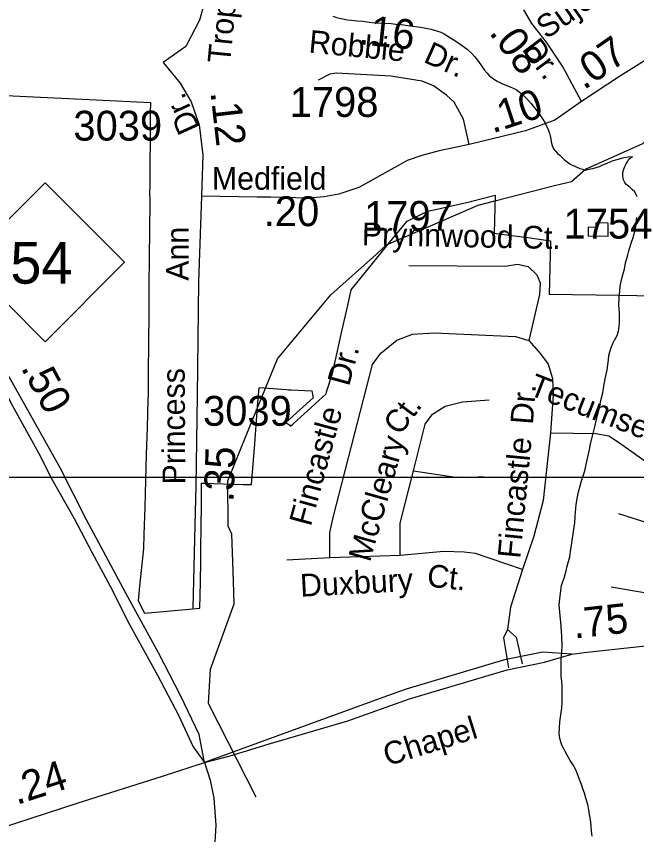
# Model space of a CAD drawing. Extents: x 2001466 to 2224147, y 644118 to 847247.
# Drawn here: x 2069359 to 2071957, y 744113 to 747539 of the extents above; entities that cross this region are included whole.
import ezdxf

# ---------------------------------------------------------------- set-up
doc = ezdxf.new("R2010")
doc.units = 0
for name, color, linetype in [('Exist Boundary Political City Limit New', 7, 'Continuous'), ('Exist Hydrographic Misc Water Feature', 7, 'Continuous'), ('Exist Road Non-System Type 51', 7, 'Continuous'), ('Exist Road Non-System Type 51 Label', 7, 'Continuous'), ('Exist Road Primary NC Attributed', 7, 'Continuous'), ('Exist Road Primary NC Label', 7, 'Continuous'), ('Exist Road Primary NC Service Mileage Hundredths English Label', 7, 'Continuous'), ('Exist Road Primary NC Shield CELL', 7, 'Continuous'), ('Exist Road Primary NC Shield Number Label', 7, 'Continuous'), ('Exist Road Primary NC UnDivided 4 Lane Attributed', 7, 'Continuous'), ('Exist Road Secondary Mileage Hundredths English Label', 7, 'Continuous'), ('Exist Road Secondary Type 51 Attributed', 7, 'Continuous'), ('Exist Road Secondary Type 51 Label', 7, 'Continuous'), ('Exist Road Secondary Type 51 Number Label', 7, 'Continuous'), ('Map Preparation Boundary City Limit Buffer Line', 7, 'Continuous'), ('Map Preparation Inset Cut Line', 7, 'Continuous')]:
    doc.layers.add(name, color=color, linetype=linetype)

msp = doc.modelspace()

# ---------------------------------------------------------------- linework, layer by layer
at = {"layer": 'Exist Boundary Political City Limit New'}
for points in [[(2069051.5, 747219.7), (2069692.8, 747189.8), (2069920.4, 747179.1), (2069920.1, 747135.4), (2069919.2, 747029.1), (2069918.4, 746914.4), (2069918.5, 746877.4), (2069918, 746819.6), (2069916.2, 746809.3), (2069917.6, 746759.3), (2069916.2, 746645.7), (2069915.4, 746529.1), (2069914.5, 746411.8), (2069913.6, 746293), (2069912.6, 746172.3), (2069911.8, 746048.2), (2069910.9, 745953.9), (2069910.2, 745932.8), (2069906.8, 745817.9), (2069903.4, 745704.7), (2069900.1, 745594.4)], [(2069900.1, 745594.4), (2069898.5, 745541.1), (2069896.8, 745482.3), (2069893, 745369.6), (2069891.9, 745310.3), (2069886.4, 745258.6), (2069875.2, 745153.2), (2069868.8, 745091.9), (2069896.2, 745040.3), (2070068.1, 745055.8), (2070128.1, 745061.2), (2070129.9, 745170.6), (2070131.4, 745260.8), (2070132, 745311.4), (2070133, 745402.6), (2070134, 745493.7), (2070135.2, 745584.6), (2070144.8, 745585.1), (2070307.1, 745579.2), (2070344.2, 745579), (2070357.6, 745748.8), (2070369.8, 745905.6), (2070376.2, 745985.4), (2070490.8, 745976.4), (2070499.2, 745975.7), (2070509.6, 745975.2), (2070596.2, 745971.2), (2070601.8, 745942.2), (2070487.9, 745838.9), (2070492.4, 745836.4), (2070496.6, 745833.6), (2070500.6, 745830.4), (2070504.4, 745826.9), (2070507.6, 745823.1), (2070517.2, 745831.9), (2070610.1, 745916.1), (2070656.2, 745958.1), (2070657.8, 745965), (2070658.1, 745966.4), (2070683, 746043.9), (2070702.6, 746131), (2070722.9, 746221.3), (2070746.9, 746328.2), (2070761.6, 746393.9), (2070935.2, 746607.2), (2070995.9, 746681.8), (2071081.2, 746723.1), (2071121.9, 746732.5), (2071163.1, 746742.1), (2071194.2, 746748.9), (2071263.8, 746764.2), (2071267.6, 746765.1), (2071364.2, 746790.9), (2071361.2, 746631.9), (2071401.2, 746626.4), (2071501.8, 746612.5), (2071596.1, 746599.5), (2071592, 746430.4), (2071590.8, 746375.6), (2071885.9, 746371.5), (2072030.5, 746368.4)]]:
    msp.add_lwpolyline(points, dxfattribs=at)
at = {"layer": 'Exist Hydrographic Misc Water Feature'}
for p, q in [((2071363.9, 746766.2), (2071614, 746830.3)), ((2070250.3, 745607.9), (2070321.9, 745783.8)), ((2070268.2, 745172.7), (2070265.6, 745254.6))]:
    msp.add_line(p, q, dxfattribs=at)
for points in [[(2071614, 746830.3), (2071684.1, 746848.3), (2071742.9, 746899.6), (2071984, 747006.2), (2072333, 747392.7), (2072482.9, 747616.1), (2072541, 747808.5), (2072657, 748032.5), (2073022.8, 748494.2), (2073113.9, 748685.9), (2073209.7, 749062.2)], [(2070684.8, 747540.5), (2070700.8, 747534.5)], [(2070700.8, 747534.5), (2070726.7, 747528.5), (2070746.8, 747524.6), (2070762.8, 747522.7), (2070784.9, 747520.5), (2070810.9, 747518.6), (2070837, 747514.7), (2070860.8, 747512.7), (2070902.6, 747510.8), (2070928.6, 747508.9), (2070948.7, 747507.1), (2070970.9, 747504.9), (2071008.6, 747499.2), (2071052.7, 747493.3), (2071096.8, 747485.4), (2071118.7, 747479.2), (2071137, 747473.2), (2071150.9, 747465.4), (2071177.2, 747449.3), (2071200.7, 747435.6), (2071222.7, 747419.7), (2071246.9, 747401.4), (2071265.1, 747385.7), (2071279.1, 747369.7), (2071291.2, 747355.7), (2071305.3, 747335.7), (2071318.9, 747315.9), (2071331.2, 747301.9), (2071339.2, 747291.7), (2071353.3, 747279.8), (2071373, 747267.9), (2071395.3, 747256), (2071427.3, 747243.8), (2071453.4, 747232.2), (2071479.2, 747212), (2071499.3, 747192), (2071515.5, 747174.1), (2071523.1, 747164), (2071537, 747148.1), (2071555.3, 747122.2), (2071565.3, 747106.1), (2071573.5, 747094.3), (2071585.8, 747068.1), (2071591.8, 747050.2), (2071595.7, 747038.2), (2071597.5, 747026.2), (2071599.8, 747014.1), (2071603.5, 746998.5), (2071609.6, 746984.2), (2071615.6, 746976.4), (2071625.4, 746964.3), (2071635.5, 746958.3), (2071655.6, 746938.3), (2071665.8, 746930.6), (2071677.9, 746922.3), (2071687.5, 746916.4), (2071695.9, 746912.7), (2071703.7, 746908.7), (2071719.7, 746902.6), (2071731.8, 746898.7), (2071737.8, 746896.6), (2071743.9, 746896.7), (2071747.6, 746896.7)], [(2071747.6, 746896.7), (2071757.9, 746898.8), (2071764, 746900.7), (2071773.7, 746902.5), (2071788, 746906.8), (2071801.8, 746910.8), (2071815.7, 746916.8), (2071833.9, 746924.6), (2071859.8, 746934.9), (2071869.8, 746938.7), (2071885.8, 746942.7), (2071899.8, 746947.1), (2071911.5, 746949), (2071923.8, 746950.8), (2071939.8, 746952.8)], [(2071959.8, 746783), (2071956, 746792.9), (2071948, 746805.1), (2071939.8, 746812.8), (2071931.8, 746821), (2071922.1, 746828.9), (2071913.7, 746835.1), (2071907.8, 746842.9), (2071901.8, 746855.1), (2071899.8, 746870.8), (2071900, 746885), (2071904.1, 746899), (2071907.8, 746911), (2071913.7, 746921), (2071919.9, 746933.1), (2071925.4, 746940.8), (2071939.8, 746952.8)], [(2071093.4, 746661.5), (2071293, 746748), (2071363.9, 746766.2)], [(2071795.4, 745875), (2071801.8, 745900.7), (2071807.7, 745930.7), (2071815.5, 745962.8), (2071819.4, 745991), (2071825.7, 746020.8), (2071833.3, 746059), (2071837.4, 746080.7), (2071839.5, 746100.7), (2071841.1, 746119.1), (2071845, 746134.8), (2071849.1, 746148.7), (2071857.1, 746169), (2071864.9, 746182.8), (2071875.2, 746202.8), (2071881.1, 746221), (2071884.8, 746241.1), (2071885, 746256.9), (2071885.2, 746271.1), (2071885.2, 746280.8), (2071885.2, 746301.1), (2071883, 746329), (2071884.8, 746362.8), (2071886.6, 746388.9), (2071888.7, 746408.9), (2071892.8, 746428.9), (2071896.7, 746447), (2071900.6, 746463), (2071906.5, 746481.2), (2071910.4, 746506.9), (2071916.6, 746525.1), (2071920.5, 746541.1), (2071924.4, 746556.8), (2071934.4, 746588.9), (2071942.6, 746612.8), (2071952.5, 746649.1), (2071956, 746672.9), (2071958.2, 746696.9)], [(2070867.6, 746544), (2070910, 746582), (2071093.4, 746661.5)], [(2071754.4, 746656.8), (2071754.4, 746620.7), (2071838.3, 746618.9), (2071838.3, 746672.9), (2071786.4, 746674.7), (2071786.4, 746654.8), (2071754.4, 746656.8)], [(2070321.9, 745783.8), (2070452.9, 746105.7), (2070677, 746373.4), (2070867.6, 746544)], [(2071771.2, 744107.1), (2071768.9, 744126.9), (2071766.7, 744147.1), (2071765, 744165.3), (2071763, 744183), (2071760.5, 744197.2), (2071756.6, 744217.2), (2071752.7, 744238.9), (2071744.7, 744265.3), (2071738.6, 744286.9), (2071732.7, 744304.9), (2071726.3, 744322.9), (2071718.7, 744343.1), (2071712.4, 744359.1), (2071702.7, 744384.8), (2071690.6, 744406.9), (2071678.3, 744423), (2071666.4, 744445.1), (2071658.4, 744460.9), (2071650.4, 744475.1), (2071644.5, 744487), (2071640.6, 744496.9), (2071636.3, 744515), (2071634, 744526.7), (2071632.4, 744536.7), (2071634.2, 744560.7), (2071636.1, 744584.8), (2071641.8, 744624.9), (2071644.1, 744642.8), (2071645.9, 744666.8), (2071645.9, 744694.8), (2071645.9, 744714.7), (2071646.1, 744736.6), (2071644.1, 744754.8), (2071641.6, 744776.6), (2071641.6, 744796.9), (2071641.6, 744816.8), (2071641.6, 744844.8), (2071643.5, 744876.9), (2071645.5, 744904.6), (2071643.5, 744942.7), (2071643.2, 744965), (2071639.4, 745002.9), (2071637.3, 745028.8), (2071633.2, 745074.8), (2071635.5, 745100.9), (2071639.4, 745134.8), (2071643, 745156.5), (2071654.9, 745192.8), (2071662.7, 745216.8), (2071667, 745236.8), (2071677.1, 745276.7), (2071680.8, 745298.9), (2071684.7, 745324.6), (2071688.8, 745354.8), (2071698.6, 745418.7), (2071700.3, 745444.8), (2071704.4, 745494.8), (2071710.1, 745526.8), (2071714.2, 745548.9), (2071720.3, 745572.8), (2071726.1, 745594.6), (2071740.4, 745636.6), (2071746, 745663), (2071759.7, 745725), (2071764.2, 745748.6), (2071775.7, 745792.7), (2071781.7, 745821), (2071789.7, 745851.1), (2071795.4, 745875)], [(2070265.6, 745254.6), (2070262, 745371.4), (2070246, 745404.6), (2070245, 745594.9), (2070250.3, 745607.9)], [(2070363.9, 744270.2), (2070164, 744661.5), (2070172, 744805.6), (2070271, 745079.2), (2070268.2, 745172.7)]]:
    msp.add_lwpolyline(points, dxfattribs=at)
at = {"layer": 'Exist Road Non-System Type 51'}
for points in [[(2071003.8, 746496.3), (2071407, 746493.7), (2071459, 746501.5), (2071503.2, 746491.1), (2071539.7, 746457.3), (2071552.7, 746423.4), (2071550.1, 746374), (2071505.8, 746181.4)], [(2070671.9, 745271.9), (2070671.9, 745378.6), (2070687.5, 745446.3), (2070851.4, 746081.4), (2070885.2, 746128.3), (2070952.8, 746182.9), (2071017.8, 746209), (2071108.9, 746214.2), (2071449.7, 746198.5), (2071505.8, 746181.4)], [(2071505.8, 746181.4), (2071555.3, 746126.7), (2071586.5, 746082.5), (2071604.7, 746022.6), (2071607.3, 745954.9), (2071596.9, 745795.1)], [(2071022, 745636.3), (2071071.4, 745831.5), (2071102.7, 745873.2), (2071154.7, 745907), (2071227.5, 745925.2), (2071339.4, 745933)], [(2071596.9, 745795.1), (2071565.7, 745511.4), (2071526.7, 745363), (2071479.8, 745222.4)], [(2071596.9, 745795.1), (2071786.8, 745792.5), (2071841.4, 745782.1), (2071885.6, 745753.4), (2071987.1, 745680.5), (2072072.9, 745638.9), (2072208.2, 745615.5), (2072333, 745620.7)], [(2070967.4, 745282.3), (2070967.4, 745417.6), (2071022, 745636.3)], [(2071022, 745636.3), (2071198.9, 745610.3), (2071248.3, 745607.7), (2071316, 745612.9)], [(2072322.1, 745335.9), (2072184.3, 745359.3), (2071882.5, 745455.6)], [(2070671.9, 745271.9), (2070492.4, 745261.5)], [(2070967.4, 745282.3), (2070671.9, 745271.9)], [(2071479.8, 745222.4), (2071282.1, 745290.1), (2071235.3, 745295.3), (2071149.5, 745297.9), (2070967.4, 745282.3)], [(2071479.8, 745222.4), (2071428.8, 745065.2), (2071415.8, 744971.5), (2071400.2, 744937.6), (2071420.8, 744811.6)], [(2072283.1, 745075.6), (2071851.3, 745148.5)], [(2071415.8, 744971.5), (2071452.3, 744940.3), (2071478.4, 744828.7)]]:
    msp.add_lwpolyline(points, dxfattribs=at)
at = {"layer": 'Exist Road Primary NC Attributed'}
msp.add_lwpolyline([(2071685.4, 744869.2), (2071737.3, 744875.4), (2072007.1, 744905.5), (2072290.1, 744895.3), (2072467.8, 744873.1), (2072677, 744832.8), (2072927.5, 744754.7), (2073116.9, 744681.4), (2073306.8, 744592.8), (2073479.9, 744495), (2073717.4, 744367.9), (2073886.3, 744275.6)], dxfattribs=at)
at = {"layer": 'Exist Road Primary NC Shield CELL'}
msp.add_lwpolyline([(2069146.7, 746509.6), (2069479.7, 746842.6), (2069812.7, 746509.6), (2069479.7, 746176.6)], close=True, dxfattribs=at)
at = {"layer": 'Exist Road Primary NC UnDivided 4 Lane Attributed'}
for points in [[(2070146.6, 744415.4), (2070125.4, 744532.6), (2070048.3, 744693.2), (2069955.1, 744874.5), (2069827.7, 745105.4), (2069652.6, 745431.1), (2069543.1, 745649.1), (2069310.2, 746061.7), (2069199.9, 746283)], [(2069158.6, 746262.9), (2069190.8, 746203.2), (2069263.6, 746060.8), (2069342.7, 745908.2), (2069452.3, 745711.6), (2069507.9, 745601), (2069601.2, 745435.9), (2069675.8, 745295.8), (2069751.7, 745153.8), (2069833.2, 744992.1), (2069950.1, 744781), (2070038.2, 744612.9), (2070099.7, 744480.4), (2070146.6, 744415.4)], [(2071685.4, 744869.2), (2071564.9, 744876.8), (2071404.4, 744844.7), (2070992, 744722.6), (2070894.1, 744687.1), (2070146.6, 744415.4)], [(2070146.6, 744415.4), (2070254.8, 744442.9), (2070413.9, 744491.6), (2070747.8, 744588.7), (2071005.4, 744682.1), (2071414.7, 744803.2), (2071571.5, 744834.6), (2071685.4, 744869.2)]]:
    msp.add_lwpolyline(points, dxfattribs=at)
at = {"layer": 'Exist Road Secondary Type 51 Attributed'}
for points in [[(2070183.3, 748469.7), (2070173.6, 748235.4), (2070162.3, 747868.2), (2070157.5, 747633.9), (2070126.9, 747522.8), (2070069, 747412.5), (2069974, 747346.4)], [(2071725.8, 747182.2), (2071646.9, 747331.1), (2071580.1, 747431), (2071518.2, 747509.1), (2071484.4, 747566.3)], [(2072035.6, 747381.1), (2071889.9, 747290.1), (2071725.8, 747182.2)], [(2069974, 747346.4), (2070044.9, 747258.7), (2070091.5, 747181.4), (2070125.3, 747084.7), (2070139.8, 746957.5), (2070134, 746785.6)], [(2071255.4, 747003.2), (2071231.9, 747108.7), (2071193, 747180.2), (2071161.2, 747208.6), (2071107, 747247.7), (2071059.3, 747267.7), (2070927.1, 747288.6), (2070700.5, 747301.9), (2070672, 747297.3), (2070624, 747271.6)], [(2071725.8, 747182.2), (2071614.7, 747104.9), (2071492.4, 747059.8), (2071255.4, 747003.2)], [(2071255.4, 747003.2), (2071129.9, 746975.4), (2071057.9, 746956.7), (2070996.8, 746934.9), (2070966.8, 746919.3), (2070794, 746822.2), (2070709.2, 746794.4), (2070647.9, 746782.8), (2070582.4, 746778), (2070425.6, 746781.6), (2070368.3, 746782.7), (2070134, 746785.6)], [(2070134, 746785.6), (2070122.1, 746427.7), (2070116.7, 745950.2), (2070110.3, 745571.8), (2070106.5, 745408.1), (2070098.9, 745061.4)], [(2068907.4, 744014.9), (2069098.1, 744077.7), (2069613.8, 744244.4), (2069975.1, 744359.1), (2070146.6, 744415.4)], [(2070146.6, 744415.4), (2070170.8, 744341), (2070186.3, 744265.2), (2070194.6, 744153.2), (2070188.1, 744035), (2070167.2, 743908.7), (2070122.6, 743775.7), (2070076.8, 743574.1), (2070056.1, 743407.8)]]:
    msp.add_lwpolyline(points, dxfattribs=at)
at = {"layer": 'Map Preparation Boundary City Limit Buffer Line'}
for points in [[(2069051.5, 747219.7), (2069692.8, 747189.8), (2069920.4, 747179.1), (2069920.1, 747135.4), (2069919.2, 747029.1), (2069918.4, 746914.4), (2069918.5, 746877.4), (2069918, 746819.6), (2069916.2, 746809.3), (2069917.6, 746759.3), (2069916.2, 746645.7), (2069915.4, 746529.1), (2069914.5, 746411.8), (2069913.6, 746293), (2069912.6, 746172.3), (2069911.8, 746048.2), (2069910.9, 745953.9), (2069910.2, 745932.8), (2069906.8, 745817.9), (2069903.4, 745704.7), (2069900.1, 745594.4)], [(2069900.1, 745594.4), (2069898.5, 745541.1), (2069896.8, 745482.3), (2069893, 745369.6), (2069891.9, 745310.3), (2069886.4, 745258.6), (2069875.2, 745153.2), (2069868.8, 745091.9), (2069896.2, 745040.3), (2070068.1, 745055.8), (2070128.1, 745061.2), (2070129.9, 745170.6), (2070131.4, 745260.8), (2070132, 745311.4), (2070133, 745402.6), (2070134, 745493.7), (2070135.2, 745584.6), (2070144.8, 745585.1), (2070307.1, 745579.2), (2070344.2, 745579), (2070357.6, 745748.8), (2070369.8, 745905.6), (2070376.2, 745985.4), (2070490.8, 745976.4), (2070499.2, 745975.7), (2070509.6, 745975.2), (2070596.2, 745971.2), (2070601.8, 745942.2), (2070487.9, 745838.9), (2070492.4, 745836.4), (2070496.6, 745833.6), (2070500.6, 745830.4), (2070504.4, 745826.9), (2070507.6, 745823.1), (2070517.2, 745831.9), (2070610.1, 745916.1), (2070656.2, 745958.1), (2070657.8, 745965), (2070658.1, 745966.4), (2070683, 746043.9), (2070702.6, 746131), (2070722.9, 746221.3), (2070746.9, 746328.2), (2070761.6, 746393.9), (2070935.2, 746607.2), (2070995.9, 746681.8), (2071081.2, 746723.1), (2071121.9, 746732.5), (2071163.1, 746742.1), (2071194.2, 746748.9), (2071263.8, 746764.2), (2071267.6, 746765.1), (2071364.2, 746790.9), (2071361.2, 746631.9), (2071401.2, 746626.4), (2071501.8, 746612.5), (2071596.1, 746599.5), (2071592, 746430.4), (2071590.8, 746375.6), (2071885.9, 746371.5), (2072030.5, 746368.4)]]:
    msp.add_lwpolyline(points, dxfattribs=at)
at = {"layer": 'Map Preparation Inset Cut Line'}
for p, q in [((2069423.9, 745607.9), (2069061.1, 745607.9)), ((2069429, 745607.9), (2069423.9, 745607.9)), ((2069452, 745607.9), (2069429, 745607.9)), ((2069523.1, 745607.9), (2069452, 745607.9)), ((2069552, 745607.9), (2069523.1, 745607.9)), ((2069577.2, 745607.9), (2069552, 745607.9)), ((2069651.9, 745607.9), (2069577.2, 745607.9)), ((2069696.4, 745607.9), (2069651.9, 745607.9)), ((2069947.6, 745607.9), (2069696.4, 745607.9)), ((2070108.5, 745607.9), (2069947.6, 745607.9)), ((2070250.3, 745607.9), (2070108.5, 745607.9)), ((2070565.6, 745607.9), (2070250.3, 745607.9)), ((2070779.6, 745607.9), (2070565.6, 745607.9)), ((2073016.7, 745607.9), (2070779.6, 745607.9))]:
    msp.add_line(p, q, dxfattribs=at)

# ---------------------------------------------------------------- texts
at = {"layer": 'Exist Road Non-System Type 51 Label'}
for s, rotation, p in [('Prynnwood Ct.', 358.8686, (2070805.7, 746581.1)), ('Dr.', 74.7326, (2070752.2, 745986.8)), ('Tecumseh Ct.', 338.6939, (2071500.6, 745956.7)), ('Dr.', 85.4909, (2071522.8, 745827.9)), ('Ct.', 53.1599, (2070965, 745780)), ('Fincastle', 74.7326, (2070592.1, 745400)), ('McCleary', 74.0711, (2070839.9, 745250.7)), ('Fincastle', 84.5137, (2071469.6, 745266.6)), ('Ct.', 353.9842, (2071076.3, 745152)), ('Duxbury', 3.0562, (2070550, 745108.9))]:
    msp.add_text(s, height=95, rotation=rotation, dxfattribs=at).set_placement(p)
at = {"layer": 'Exist Road Primary NC Label'}
msp.add_text('Chapel', height=95, rotation=17.4126, dxfattribs=at).set_placement((2070913.6, 744399))
at = {"layer": 'Exist Road Primary NC Service Mileage Hundredths English Label'}
for s, rotation, p in [('.50', 298.2565, (2069376.3, 746068.4)), ('.75', 6.351, (2071696.3, 744933.8))]:
    msp.add_text(s, height=125, rotation=rotation, dxfattribs=at).set_placement(p)
at = {"layer": 'Exist Road Primary NC Shield Number Label'}
msp.add_text('54', height=175, dxfattribs=at).set_placement((2069333.8, 746419.9))
at = {"layer": 'Exist Road Secondary Mileage Hundredths English Label'}
for s, rotation, p in [('.16', 354.0916, (2070790.3, 747422.8)), ('.08', 306.8577, (2071336.6, 747470.2)), ('.07', 34.8362, (2071736.7, 747228.8)), ('.10', 18.4425, (2071353.7, 747048.2)), ('.12', 276.4948, (2070171.7, 747221.4)), ('.20', 0.0001, (2070395.3, 746660.7)), ('.35', 88.0761, (2070269, 745504.3)), ('.24', 18.1336, (2069360.5, 744236.7))]:
    msp.add_text(s, height=125, rotation=rotation, dxfattribs=at).set_placement(p)
at = {"layer": 'Exist Road Secondary Type 51 Label'}
for s, rotation, p in [('Tropical', 84.3848, (2070254.2, 747339.5)), ('Sujohn', 35.2133, (2071580, 747441.6)), ('Robbie', 354.5571, (2070581.4, 747387.8)), ('Dr.', 336.0276, (2071060.1, 747349.5)), ('Dr.', 306.8577, (2071473.8, 747401.4)), ('Dr.', 114.577, (2070129.5, 747072.6)), ('Medfield', 0.0001, (2070178.1, 746813.2)), ('Ann', 90, (2070081.4, 746432)), ('Princess', 90.3341, (2070066.9, 745579.4))]:
    msp.add_text(s, height=95, rotation=rotation, dxfattribs=at).set_placement(p)
at = {"layer": 'Exist Road Secondary Type 51 Number Label'}
for s, p in [('1798', (2070504.1, 747118.1)), ('3039', (2069597.9, 747018.9)), ('1797', (2070815.8, 746641.1)), ('1754', (2071651.4, 746608.7)), ('3039', (2070141, 745824.8))]:
    msp.add_text(s, height=125, dxfattribs=at).set_placement(p)

doc.saveas('drawing.dxf')
